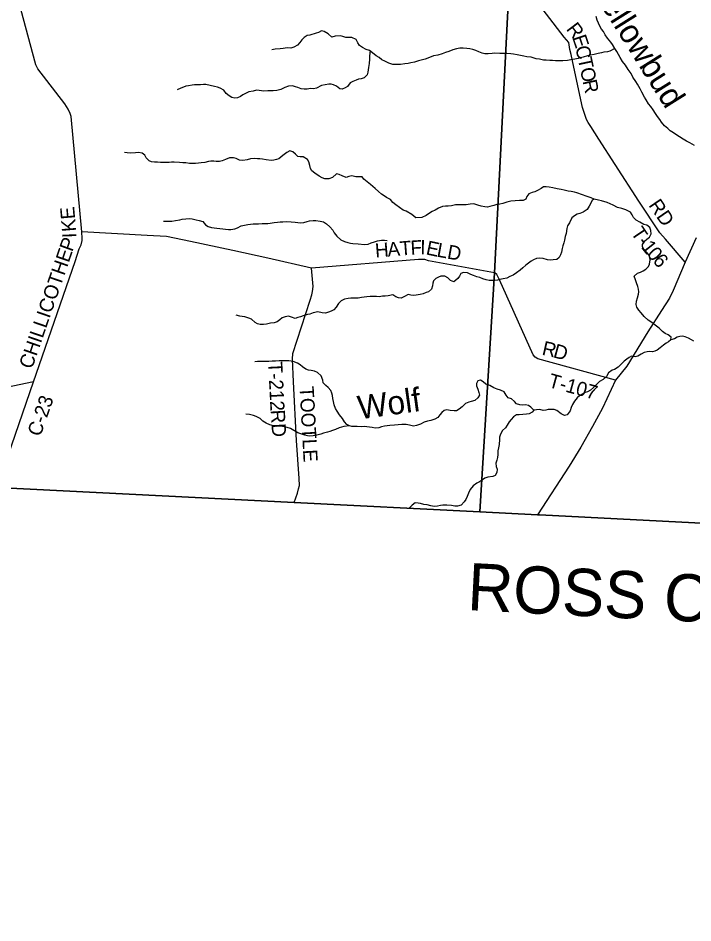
# Model space of a CAD drawing. Extents: x 1643459 to 2064572, y 425441 to 780708.
# Drawn here: x 1799007 to 1813302, y 541341 to 560500 of the extents above; entities that cross this region are included whole.
import ezdxf

# ---------------------------------------------------------------- set-up
doc = ezdxf.new("R2010")
doc.units = 0
for name, color, linetype in [('GM_X_City_Street', 7, 'Continuous'), ('GM_X_Interchange_Ramps', 7, 'Continuous'), ('GM_X_Interstate_Route', 7, 'Continuous'), ('GM_X_Major_River', 7, 'Continuous'), ('GM_X_Major_River_Text', 7, 'Continuous'), ('GM_X_Minor_Lake', 7, 'Continuous'), ('GM_X_Minor_River', 7, 'Continuous'), ('GM_X_Section_Text', 7, 'Continuous'), ('GM_X_Township_Subdivision', 7, 'Continuous'), ('GM_X_US_Route', 7, 'Continuous')]:
    doc.layers.add(name, color=color, linetype=linetype)

msp = doc.modelspace()

# ---------------------------------------------------------------- linework, layer by layer
at = {"layer": 'GM_X_City_Street'}
for points in [[(1824043, 549269), (1816905, 549626), (1810052, 549983), (1810012, 549985), (1808789, 550047), (1809102, 555107), (1809415, 561360), (1809816, 570904), (1809850, 571925), (1810084, 578044), (1810346, 585624), (1815752, 585365), (1826247, 584864)], [(1810084, 578044), (1809850, 571925), (1809816, 570904), (1809415, 561360), (1809102, 555107), (1808789, 550047), (1804852, 550246), (1798558, 550564), (1793633, 550783), (1792167, 550848), (1790527, 550930), (1785638, 551176), (1783571, 551280)]]:
    msp.add_lwpolyline(points, dxfattribs=at)
at = {"layer": 'GM_X_Interstate_Route'}
msp.add_lwpolyline([(1783571, 551280), (1785638, 551176), (1790527, 550930), (1792167, 550848), (1793633, 550783), (1798558, 550564), (1804852, 550246), (1808789, 550047), (1810012, 549985), (1810052, 549983), (1816905, 549626), (1824043, 549269)], dxfattribs=at)
at = {"layer": 'GM_X_Major_River_Text'}
for points in [[(1813135, 555331), (1812722, 555817), (1812602, 555954), (1812156, 556623), (1811657, 557398), (1811312, 557934), (1811137, 558205), (1811080, 558288), (1811048, 558354), (1810963, 558609), (1810757, 559559), (1810720, 559731), (1810697, 559837), (1810674, 559984), (1810577, 560099), (1809756, 561166), (1809699, 561221), (1809584, 561275), (1809430, 561353)], [(1809105, 555105), (1809102, 555107), (1807699, 555363), (1807621, 555386), (1807489, 555387), (1805219, 555208), (1804295, 555415), (1803556, 555580), (1802656, 555769), (1802148, 555872), (1801741, 555899), (1800357, 555977)], [(1813373, 555848), (1813135, 555331), (1812881, 554734), (1812804, 554569), (1812635, 554310), (1812348, 553857), (1811901, 553130), (1811663, 552833), (1811383, 552241), (1811175, 551854), (1810928, 551415), (1810681, 551009), (1810012, 549985)], [(1804852, 550246), (1804924, 550437), (1804949, 550531), (1804965, 550605), (1804958, 550751), (1804907, 551553), (1804839, 552797), (1804821, 553280), (1804826, 553398), (1805196, 554529), (1805229, 554641), (1805241, 554713), (1805254, 554817), (1805219, 555208)], [(1811663, 552833), (1810015, 553286), (1809963, 553318), (1809917, 553367), (1809203, 554955), (1809147, 555070), (1809105, 555105)], [(1799332, 552798), (1796529, 552215)]]:
    msp.add_lwpolyline(points, dxfattribs=at)
at = {"layer": 'GM_X_Minor_Lake'}
msp.add_lwpolyline([(1798558, 550564), (1799332, 552798), (1800215, 555347), (1800304, 555617), (1800341, 555700), (1800364, 555790), (1800362, 555836), (1800357, 555977), (1800131, 558414), (1800110, 558480), (1800071, 558573), (1799996, 558682), (1799423, 559427), (1799386, 559510), (1799066, 560692), (1799063, 560804), (1799178, 562740), (1799200, 563000), (1799199, 563125), (1798918, 563972), (1798799, 564352), (1798710, 564661), (1798625, 564994), (1798425, 565660)], dxfattribs=at)
at = {"layer": 'GM_X_Minor_River'}
msp.add_lwpolyline([(1745018, 541341), (1746626, 544003), (1749295, 548387), (1749668, 549001), (1749707, 549064), (1752151, 553079), (1757255, 552802), (1765505, 552299), (1775689, 551676), (1780637, 551427), (1783571, 551280), (1785638, 551176), (1790527, 550930), (1792167, 550848), (1793633, 550783), (1798558, 550564), (1804852, 550246), (1808789, 550047), (1810012, 549985), (1810052, 549983), (1816905, 549626), (1824043, 549269)], dxfattribs=at)
at = {"layer": 'GM_X_US_Route'}
for points in [[(1813335, 557804), (1813238, 557859), (1813166, 557895), (1813095, 557936), (1813019, 557984), (1812963, 558021), (1812890, 558070), (1812822, 558114), (1812768, 558163), (1812701, 558221), (1812637, 558296), (1812598, 558350), (1812550, 558413), (1812511, 558483), (1812457, 558556), (1812408, 558626), (1812362, 558687), (1812309, 558771), (1812277, 558828), (1812222, 558930), (1812184, 559005), (1812127, 559099), (1812095, 559158), (1812030, 559252), (1811993, 559327), (1811933, 559415), (1811876, 559500), (1811810, 559580), (1811761, 559663), (1811722, 559727), (1811690, 559790), (1811648, 559856), (1811597, 559939), (1811563, 559989), (1811490, 560078), (1811443, 560148), (1811405, 560213), (1811367, 560263), (1811332, 560331), (1811304, 560396), (1811275, 560458), (1811253, 560534)], [(1811648, 559856), (1811544, 559803), (1811492, 559789), (1811416, 559776), (1811366, 559762), (1811292, 559748), (1811208, 559727), (1811130, 559713), (1811070, 559700), (1810980, 559674), (1810920, 559661), (1810868, 559645), (1810800, 559633), (1810714, 559616), (1810646, 559602), (1810548, 559593), (1810478, 559593), (1810388, 559598), (1810325, 559603), (1810273, 559603), (1810193, 559607), (1810135, 559612), (1810049, 559632), (1809981, 559641), (1809876, 559670), (1809784, 559682), (1809722, 559697), (1809646, 559707), (1809578, 559722), (1809500, 559738), (1809443, 559741), (1809359, 559747), (1809305, 559748), (1809215, 559754), (1809099, 559755), (1809047, 559751), (1808965, 559744), (1808895, 559746), (1808839, 559759), (1808770, 559783), (1808704, 559814), (1808642, 559832), (1808578, 559847), (1808512, 559857), (1808437, 559866), (1808361, 559864), (1808297, 559851), (1808213, 559829), (1808128, 559790), (1808058, 559774), (1807992, 559745), (1807898, 559713), (1807808, 559698), (1807754, 559680), (1807630, 559629), (1807542, 559611), (1807492, 559592), (1807402, 559566), (1807326, 559555), (1807268, 559541), (1807196, 559531), (1807104, 559516), (1807000, 559515), (1806944, 559517), (1806861, 559544), (1806777, 559586), (1806713, 559615), (1806658, 559663), (1806592, 559704), (1806512, 559767), (1806451, 559811), (1806383, 559838), (1806299, 559880), (1806236, 559923), (1806202, 559977), (1806165, 560050), (1806079, 560086), (1806017, 560089), (1805949, 560087), (1805889, 560112), (1805838, 560122), (1805722, 560115), (1805656, 560097), (1805572, 560170), (1805487, 560213), (1805431, 560233), (1805371, 560193), (1805321, 560178), (1805187, 560136), (1805133, 560129), (1805070, 560087), (1805014, 560039), (1804972, 559985), (1804926, 559930), (1804845, 559886), (1804783, 559860), (1804707, 559867), (1804621, 559854), (1804556, 559846), (1804454, 559839), (1804382, 559831)], [(1806463, 559801), (1806459, 559767), (1806452, 559687), (1806450, 559631), (1806441, 559539), (1806427, 559454), (1806416, 559356), (1806400, 559296), (1806341, 559232), (1806273, 559213), (1806221, 559205), (1806165, 559184), (1806097, 559158), (1806043, 559126), (1805983, 559054), (1805933, 559025), (1805874, 558995), (1805823, 559003), (1805749, 559062), (1805691, 559088), (1805639, 559099), (1805587, 559099), (1805515, 559088), (1805431, 559072), (1805331, 559017), (1805265, 559005), (1805203, 559006), (1805131, 558994), (1805067, 558992), (1805006, 558999), (1804932, 559033), (1804880, 559044), (1804818, 559064), (1804738, 559057), (1804658, 559027), (1804570, 558986), (1804490, 558970), (1804410, 558963), (1804358, 558959), (1804294, 558958), (1804212, 558952), (1804115, 558965), (1804055, 558973), (1803987, 558954), (1803897, 558936), (1803841, 558911), (1803770, 558873), (1803718, 558837), (1803658, 558814), (1803596, 558808), (1803538, 558822), (1803475, 558851), (1803413, 558903), (1803362, 558976), (1803286, 559019), (1803232, 559035), (1803168, 559051), (1803079, 559074), (1802987, 559091), (1802933, 559095), (1802871, 559090), (1802819, 559090), (1802743, 559084), (1802691, 559079), (1802619, 559067), (1802563, 559058), (1802511, 559038), (1802451, 559016), (1802373, 558981)], [(1808060, 556516), (1807994, 556513), (1807914, 556475), (1807844, 556436), (1807776, 556408), (1807724, 556370), (1807649, 556319), (1807561, 556281), (1807431, 556274), (1807350, 556343), (1807226, 556410), (1807165, 556436), (1807089, 556493), (1807006, 556546), (1806948, 556598), (1806894, 556657), (1806813, 556701), (1806759, 556738), (1806705, 556770), (1806642, 556829), (1806568, 556893), (1806473, 556978), (1806399, 557031), (1806332, 557087), (1806292, 557138), (1806216, 557138), (1806162, 557141), (1806077, 557163), (1806013, 557148), (1805955, 557124), (1805875, 557163), (1805811, 557191), (1805749, 557200), (1805669, 557128), (1805589, 557094), (1805503, 557099), (1805451, 557121), (1805383, 557156), (1805290, 557219), (1805232, 557267), (1805201, 557318), (1805185, 557382), (1805164, 557456), (1805140, 557506), (1805047, 557565), (1804985, 557560), (1804931, 557568), (1804881, 557620), (1804827, 557665), (1804762, 557687), (1804698, 557652), (1804613, 557588), (1804533, 557523), (1804479, 557503), (1804425, 557491), (1804369, 557488), (1804261, 557500), (1804183, 557513), (1804129, 557521), (1804078, 557522), (1804008, 557524), (1803928, 557521), (1803858, 557497), (1803766, 557484), (1803694, 557494), (1803628, 557525), (1803568, 557539), (1803488, 557538), (1803402, 557506), (1803328, 557479), (1803274, 557465), (1803204, 557467), (1803150, 557470), (1803091, 557468), (1803037, 557461), (1802965, 557443), (1802885, 557438), (1802831, 557430), (1802763, 557420), (1802703, 557419), (1802637, 557423), (1802559, 557432), (1802495, 557438), (1802423, 557443), (1802313, 557447), (1802255, 557446), (1802204, 557442), (1802026, 557443), (1801958, 557448), (1801898, 557452), (1801834, 557457), (1801782, 557477), (1801719, 557542), (1801691, 557598), (1801634, 557640), (1801558, 557651), (1801492, 557645), (1801394, 557642), (1801314, 557647), (1801262, 557651)], [(1812836, 553688), (1812843, 553746), (1812779, 553790), (1812713, 553821), (1812654, 553863), (1812584, 553932), (1812503, 553999), (1812429, 554055), (1812355, 554104), (1812272, 554181), (1812207, 554257), (1812159, 554316), (1812114, 554382), (1812102, 554436), (1812108, 554504), (1812125, 554576), (1812149, 554652), (1812159, 554705), (1812150, 554759), (1812136, 554817), (1812109, 554893), (1812083, 554956), (1812054, 555034), (1812128, 555096), (1812188, 555119), (1812246, 555147), (1812306, 555187), (1812359, 555238), (1812383, 555290), (1812397, 555381), (1812390, 555431), (1812370, 555487), (1812323, 555537), (1812259, 555604), (1812233, 555656), (1812234, 555706), (1812274, 555776), (1812328, 555816), (1812380, 555860), (1812417, 555930), (1812411, 556004), (1812390, 556066), (1812326, 556113), (1812262, 556131), (1812175, 556178), (1812099, 556221), (1812044, 556279), (1812018, 556331), (1811980, 556388), (1811879, 556441), (1811793, 556469), (1811705, 556492), (1811614, 556537), (1811484, 556592), (1811363, 556630), (1811299, 556643), (1811209, 556668), (1811143, 556692), (1811040, 556731), (1810960, 556757), (1810846, 556802), (1810792, 556811), (1810725, 556825), (1810661, 556836), (1810573, 556856), (1810509, 556869), (1810425, 556883), (1810332, 556904), (1810260, 556919), (1810196, 556927), (1810140, 556925), (1810084, 556894), (1810008, 556846), (1809950, 556822), (1809896, 556809), (1809827, 556779), (1809785, 556725), (1809759, 556665), (1809709, 556636), (1809625, 556638), (1809533, 556633), (1809447, 556625), (1809357, 556600), (1809275, 556574), (1809215, 556559), (1809151, 556551), (1809083, 556532), (1809001, 556510), (1808949, 556500), (1808895, 556503), (1808817, 556517), (1808747, 556542), (1808660, 556566), (1808580, 556559), (1808498, 556546), (1808408, 556544), (1808338, 556547), (1808272, 556543), (1808190, 556526), (1808118, 556516), (1808060, 556516)], [(1811209, 556668), (1811165, 556644), (1811141, 556580), (1811106, 556518), (1811064, 556444), (1810980, 556388), (1810905, 556365), (1810851, 556345), (1810791, 556312), (1810739, 556272), (1810685, 556166), (1810648, 556100), (1810634, 556042), (1810615, 555942), (1810597, 555876), (1810582, 555800), (1810564, 555742), (1810548, 555678), (1810533, 555618), (1810515, 555546), (1810498, 555486), (1810470, 555432), (1810420, 555390), (1810342, 555380), (1810290, 555377), (1810220, 555379), (1810128, 555412), (1810059, 555418), (1809991, 555413), (1809925, 555383), (1809872, 555351), (1809820, 555314), (1809760, 555268), (1809696, 555214), (1809640, 555163), (1809565, 555107), (1809493, 555057), (1809425, 555028), (1809357, 554996), (1809285, 554979), (1809215, 554965), (1809159, 554951), (1809103, 554944), (1809039, 554946), (1808983, 554944), (1808925, 554957), (1808855, 554981), (1808788, 555004), (1808726, 555022), (1808654, 555051), (1808596, 555073), (1808525, 555106), (1808443, 555110), (1808389, 555095), (1808360, 555039), (1808324, 554983), (1808238, 554919), (1808168, 554946), (1808108, 554998), (1808045, 555033), (1807961, 555038), (1807909, 555014), (1807859, 554986), (1807804, 554936), (1807792, 554884), (1807782, 554828), (1807763, 554758), (1807701, 554706), (1807651, 554687), (1807591, 554661), (1807523, 554650), (1807441, 554634), (1807381, 554626), (1807323, 554633), (1807271, 554645), (1807189, 554604), (1807119, 554572), (1807065, 554576), (1807011, 554597), (1806942, 554641), (1806846, 554618), (1806786, 554614), (1806726, 554609), (1806656, 554601), (1806598, 554602), (1806520, 554604), (1806464, 554605), (1806396, 554595), (1806280, 554582), (1806210, 554572), (1806124, 554573), (1806058, 554571), (1805996, 554560), (1805920, 554550), (1805852, 554512), (1805794, 554459), (1805744, 554379), (1805695, 554325), (1805641, 554295), (1805583, 554274), (1805517, 554252)], [(1802086, 556198), (1802142, 556202), (1802194, 556199), (1802266, 556203), (1802338, 556214), (1802432, 556230), (1802484, 556241), (1802562, 556251), (1802635, 556254), (1802693, 556246), (1802781, 556225), (1802843, 556215), (1802917, 556190), (1802976, 556126), (1803032, 556087), (1803104, 556069), (1803158, 556056), (1803217, 556052), (1803279, 556048), (1803343, 556041), (1803397, 556031), (1803461, 556024), (1803513, 556022), (1803597, 556039), (1803657, 556061), (1803735, 556101), (1803801, 556118), (1803873, 556130), (1803933, 556137), (1803989, 556141), (1804041, 556141), (1804101, 556144), (1804177, 556148), (1804237, 556149), (1804295, 556153), (1804349, 556157), (1804431, 556174), (1804501, 556182), (1804558, 556185), (1804614, 556189), (1804694, 556190), (1804790, 556188), (1804878, 556177), (1804930, 556169), (1804986, 556164), (1805060, 556172), (1805128, 556191), (1805178, 556209), (1805254, 556217), (1805316, 556214), (1805409, 556201), (1805475, 556183), (1805539, 556146), (1805610, 556080), (1805672, 556007), (1805705, 555951), (1805757, 555882), (1805840, 555802), (1805918, 555771), (1805990, 555746), (1806048, 555736), (1806100, 555730), (1806209, 555719), (1806345, 555706), (1806423, 555716), (1806489, 555741), (1806555, 555763), (1806617, 555786), (1806703, 555798), (1806769, 555799), (1806823, 555789)], [(1805517, 554252), (1805447, 554259), (1805359, 554277), (1805255, 554256), (1805189, 554232), (1805137, 554221), (1805045, 554193), (1804991, 554175), (1804933, 554160), (1804875, 554140), (1804801, 554169), (1804738, 554187), (1804666, 554172), (1804602, 554150), (1804551, 554112), (1804493, 554067), (1804433, 554045), (1804355, 554039), (1804267, 554016), (1804205, 554012), (1804133, 554015), (1804081, 554023), (1804026, 554052), (1803948, 554122), (1803895, 554147), (1803807, 554174), (1803753, 554184), (1803701, 554192), (1803629, 554207)], [(1813323, 553658), (1813272, 553685), (1813206, 553723), (1813136, 553754), (1813078, 553762), (1813026, 553756), (1812966, 553743), (1812910, 553711), (1812836, 553688), (1812786, 553644), (1812736, 553618), (1812678, 553574), (1812607, 553515), (1812547, 553471), (1812495, 553445), (1812443, 553430), (1812385, 553438), (1812333, 553432), (1812269, 553419), (1812205, 553385), (1812137, 553345), (1812081, 553326), (1812003, 553340)], [(1812003, 553340), (1811951, 553315), (1811901, 553281), (1811843, 553237), (1811772, 553164), (1811718, 553110), (1811642, 553060), (1811588, 553042), (1811516, 552987), (1811471, 552913), (1811401, 552849), (1811325, 552802), (1811270, 552748), (1811196, 552676), (1811130, 552625), (1811068, 552587), (1811018, 552569), (1810967, 552541), (1810905, 552512), (1810851, 552458), (1810793, 552392), (1810748, 552316), (1810720, 552252), (1810702, 552184), (1810637, 552097), (1810579, 552083), (1810511, 552120), (1810418, 552192), (1810360, 552209), (1810286, 552211), (1810234, 552210), (1810184, 552198), (1810130, 552190), (1810058, 552209), (1809985, 552203), (1809929, 552196), (1809871, 552260), (1809819, 552295), (1809755, 552309), (1809699, 552303), (1809634, 552308), (1809562, 552332), (1809522, 552383), (1809459, 552435), (1809391, 552458), (1809343, 552518), (1809304, 552585), (1809224, 552625), (1809156, 552640), (1809083, 552670), (1808997, 552717), (1808913, 552750), (1808862, 552798), (1808800, 552833), (1808744, 552817), (1808718, 552765), (1808715, 552711), (1808743, 552643), (1808766, 552572), (1808780, 552516), (1808748, 552462), (1808681, 552406), (1808603, 552379), (1808553, 552365), (1808487, 552336), (1808417, 552270), (1808353, 552218), (1808292, 552183), (1808241, 552183), (1808163, 552193), (1808089, 552208), (1808033, 552194), (1807983, 552149), (1807944, 552097), (1807898, 552043), (1807834, 552005), (1807750, 551980), (1807680, 551962), (1807606, 551945), (1807534, 551905), (1807446, 551871), (1807384, 551862), (1807300, 551878), (1807224, 551891), (1807134, 551892), (1807058, 551890), (1806982, 551883), (1806878, 551871), (1806824, 551866), (1806768, 551860), (1806706, 551846), (1806646, 551827), (1806572, 551819), (1806508, 551830), (1806449, 551840), (1806341, 551849), (1806273, 551847), (1806191, 551852), (1806133, 551854), (1806079, 551855), (1806027, 551863)], [(1806027, 551863), (1805972, 551893), (1805924, 551954), (1805879, 552020), (1805817, 552097), (1805764, 552180), (1805730, 552236), (1805699, 552308), (1805685, 552383), (1805675, 552447), (1805664, 552509), (1805652, 552561), (1805631, 552617), (1805577, 552680), (1805525, 552720), (1805470, 552779), (1805462, 552831), (1805429, 552924), (1805351, 552994), (1805284, 553023), (1805216, 553035), (1805160, 553044), (1805100, 553064), (1805033, 553113), (1804979, 553159), (1804927, 553196), (1804835, 553226), (1804744, 553241), (1804690, 553245), (1804634, 553246), (1804534, 553242), (1804456, 553239), (1804386, 553233), (1804320, 553228), (1804226, 553230), (1804158, 553227), (1804080, 553227), (1804021, 553224)], [(1809929, 552196), (1809898, 552154), (1809834, 552120), (1809776, 552116), (1809700, 552107), (1809620, 552101), (1809566, 552098), (1809498, 552056), (1809450, 552002), (1809412, 551950), (1809365, 551881), (1809335, 551821), (1809271, 551765), (1809226, 551693), (1809206, 551625), (1809202, 551575), (1809197, 551473), (1809182, 551401), (1809172, 551339), (1809170, 551262), (1809163, 551196), (1809145, 551140), (1809130, 551076), (1809134, 551008), (1809154, 550950), (1809147, 550876), (1809113, 550818), (1809061, 550794), (1808957, 550781), (1808895, 550757), (1808845, 550725), (1808778, 550682), (1808724, 550650), (1808646, 550596), (1808580, 550521), (1808549, 550441), (1808521, 550373), (1808492, 550309), (1808454, 550255), (1808390, 550189), (1808316, 550162), (1808258, 550168), (1808188, 550180), (1808092, 550183), (1808004, 550184), (1807952, 550182), (1807888, 550168), (1807818, 550157), (1807752, 550169), (1807669, 550192), (1807603, 550202), (1807533, 550219), (1807481, 550229), (1807417, 550234), (1807353, 550188), (1807297, 550128)], [(1806027, 551863), (1805905, 551854), (1805805, 551822), (1805731, 551789), (1805665, 551765), (1805613, 551748), (1805561, 551734), (1805477, 551710), (1805419, 551693), (1805335, 551669), (1805259, 551656), (1805189, 551650), (1805135, 551657), (1805079, 551669), (1804996, 551694), (1804934, 551718), (1804779, 551807), (1804705, 551834), (1804645, 551848), (1804569, 551857), (1804491, 551855), (1804419, 551866), (1804340, 551888), (1804260, 551925), (1804194, 551966), (1804133, 552024), (1804049, 552067), (1803991, 552085), (1803908, 552108), (1803832, 552114)]]:
    msp.add_lwpolyline(points, dxfattribs=at)

# ---------------------------------------------------------------- texts
at = {"layer": 'GM_X_Interchange_Ramps'}
for s, rotation, p in [('Yellowbud', 302.1171, (1811098, 561164)), ('Wolf', 7.8993, (1806237, 552001))]:
    msp.add_text(s, height=500, rotation=rotation, dxfattribs=at).set_placement(p)
at = {"layer": 'GM_X_Major_River'}
for s, rotation, p in [('R', 307.1486, (1810605, 560265)), ('E', 288.54, (1810741, 560091)), ('C', 281.5847, (1810810, 559888)), ('T', 282.1513, (1810860, 559643)), ('O', 282.1647, (1810908, 559424)), ('R', 282.1592, (1810963, 559166)), ('RD', 304.1005, (1812353, 556539)), ('T', 304.1287, (1811976, 555955)), ('-', 306.6555, (1812110, 555757)), ('H', 4.4632, (1806579, 555430)), ('A', 4.4632, (1806842, 555450)), ('T', 4.4142, (1807105, 555471)), ('F', 3.4874, (1807328, 555488)), ('I', 358.786, (1807523, 555500)), ('E', 348.016, (1807632, 555499)), ('L', 349.7252, (1807861, 555451)), ('D', 349.7534, (1808082, 555411)), ('1', 308.6043, (1812191, 555650)), ('0', 310.5131, (1812313, 555497)), ('6', 311.055, (1812435, 555354)), ('R', 347.1897, (1810089, 553375)), ('D', 344.6578, (1810326, 553321)), ('T-212', 272.8062, (1804303, 553217)), ('T-107', 344.5968, (1810220, 552693)), ('TOOTLE', 273.1593, (1804968, 552694)), ('RD', 273.4533, (1804357, 552200))]:
    msp.add_text(s, height=300, rotation=rotation, dxfattribs=at).set_placement(p)
at = {"layer": 'GM_X_Section_Text'}
for s, rotation, p in [('E', 94.8735, (1800216, 556251)), ('K', 94.6686, (1800237, 555987)), ('P', 70.0871, (1800155, 555537)), ('I', 92.1159, (1800243, 555849)), ('CHILLICOTHE', 70.9405, (1799300, 553053)), ('C-23', 70.6938, (1799477, 551623))]:
    msp.add_text(s, height=300, rotation=rotation, dxfattribs=at).set_placement(p)
at = {"layer": 'GM_X_Township_Subdivision'}
msp.add_text('ROSS COUNTY', height=1000, rotation=357.0499, dxfattribs=at).set_placement((1808509, 547966))

doc.saveas('drawing.dxf')
